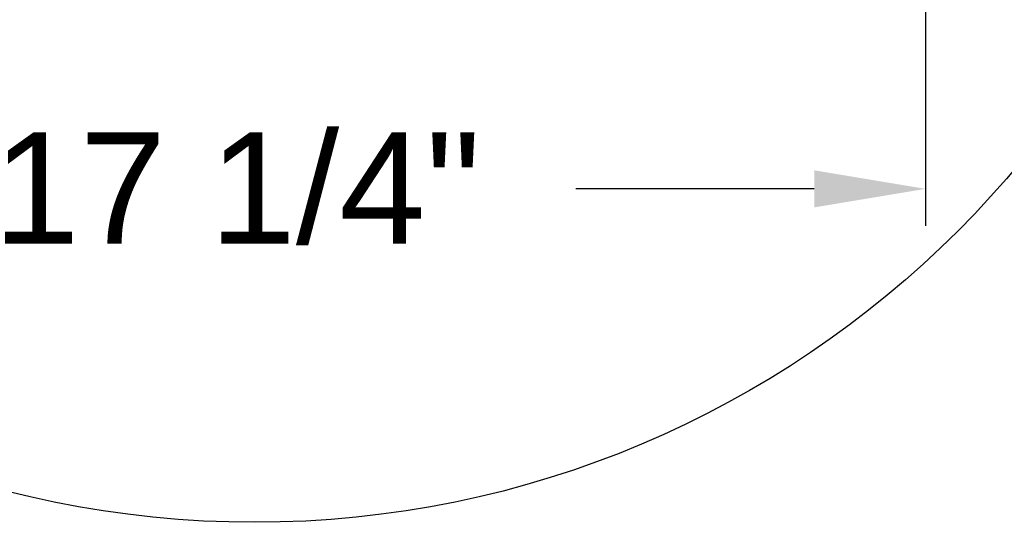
# Model space of a CAD drawing. Header units: inches. Extents: x 170 to 288, y 234 to 248.
# Tile 358 of 480: x 249.87 to 250.699, y 235.898 to 236.321. Entities that reach past the tile are written whole.
import ezdxf

# ---------------------------------------------------------------- set-up
doc = ezdxf.new("R2010")
doc.units = ezdxf.units.IN
doc.header["$LTSCALE"] = 0.25
doc.header["$MEASUREMENT"] = 0
doc.layers.add('ANNOTATIONS', color=1, linetype='Continuous')
doc.layers.add('DETAILS', color=4, linetype='Continuous')
doc.styles.add('ARIAL', font='arial.ttf', dxfattribs={"height": 0.09375})
doc.dimstyles.new('STANDARD$0', dxfattribs={"dimtxt": 0.09375, "dimasz": 0.09375, "dimexe": 0.03125, "dimexo": 0.046875, "dimgap": 0.09, "dimtad": 0, "dimtih": 1, "dimtoh": 1, "dimdec": 4, "dimzin": 0, "dimdsep": 46, "dimtxsty": 'ARIAL', "dimcen": 0.09, "dimadec": 0, "dimazin": 0, "dimtfac": 1, "dimtdec": 4, "dimtofl": 0, "dimtmove": 0, "dimatfit": 1, "dimfxl": 1, "dimtolj": 1, "dimtzin": 0, "dimarcsym": 0})

# ---------------------------------------------------------------- blocks, each defined once
blk = doc.blocks.new('*D89')
at = {"layer": 'ANNOTATIONS', "color": 0, "lineweight": -2, "transparency": 16777216}
for p, q in [((250.63244, 236.33724), (250.63244, 236.14716)), ((249.48234, 236.30518), (249.48234, 236.14716)), ((249.57609, 236.17841), (249.76772, 236.17841)), ((250.53869, 236.17841), (250.33794, 236.17841))]:
    blk.add_line(p, q, dxfattribs=at)
at = {"layer": 'ANNOTATIONS', "color": 0, "transparency": 16777216}
for points in [[(249.57609, 236.19403), (249.57609, 236.16278), (249.48234, 236.17841)], [(250.53869, 236.19403), (250.53869, 236.16278), (250.63244, 236.17841)]]:
    blk.add_solid(points, dxfattribs=at)
at = {"layer": 'defpoints', "color": 0, "transparency": 16777216}
for p in [(250.63244, 236.38411), (249.48234, 236.35205), (250.63244, 236.17841)]:
    blk.add_point(p, dxfattribs=at)
at = {"layer": 'ANNOTATIONS', "color": 0, "transparency": 16777216, "insert": (250.05283, 236.17841), "char_height": 0.09375, "attachment_point": 5, "style": 'ARIAL'}
blk.add_mtext('\\A1;17 1/4"', dxfattribs=at)

msp = doc.modelspace()

# ---------------------------------------------------------------- linework, layer by layer
at = {"layer": 'DETAILS'}
msp.add_circle((250.06766, 236.73467), 0.83701, dxfattribs=at)

# ---------------------------------------------------------------- dimensions: what is measured, and where the dimension line sits
at = {"layer": 'ANNOTATIONS'}
dim = msp.add_linear_dim(base=(250.63244, 236.17841), p1=(249.48234, 236.35205), p2=(250.63244, 236.38411), text='17 1/4"', dimstyle='STANDARD$0', dxfattribs=at)
dim.commit()
dim.dimension.update_dxf_attribs({"geometry": '*D89', "text_midpoint": (250.05283, 236.17841), "dimtype": 160})

doc.saveas('drawing.dxf')
